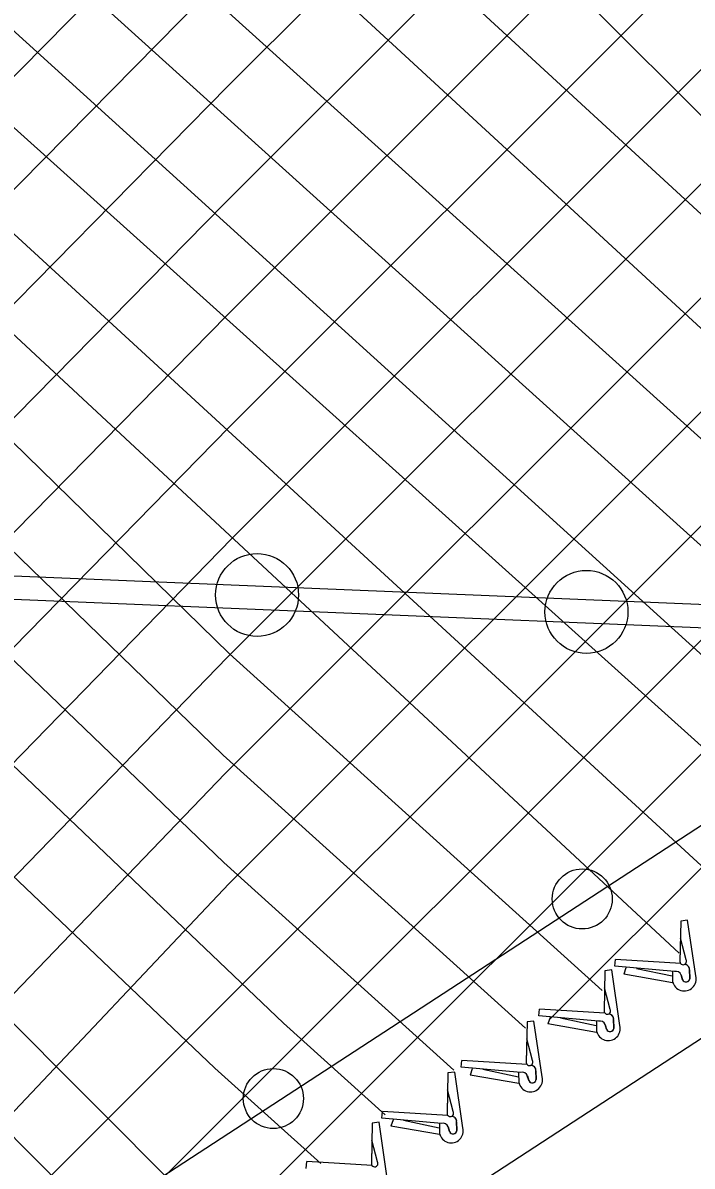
# Model space of a CAD drawing. Extents: x 0 to 2.85, y -0.1 to 1.83.
# Drawn here: x 2.6545 to 2.7018, y 0.9485 to 1.0293 of the extents above; entities that cross this region are included whole.
import ezdxf

# ---------------------------------------------------------------- set-up
doc = ezdxf.new("R2010")
doc.units = 0
doc.layers.add('sb_Chainlink Fence', color=7, linetype='Continuous')
doc.layers.add('sb_Existing Structural Steel', color=7, linetype='Continuous')

msp = doc.modelspace()

# ---------------------------------------------------------------- linework, layer by layer
at = {"layer": 'sb_Chainlink Fence'}
for p, q in [((2.6689947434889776, 1.0248453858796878), (2.735771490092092, 1.091622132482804)), ((2.668725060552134, 1.016514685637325), (2.738628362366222, 1.0864179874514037)), ((2.668934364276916, 1.0086629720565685), (2.7343422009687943, 1.0740708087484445)), ((2.669074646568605, 1.0007422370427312), (2.7357970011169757, 1.0674645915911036)), ((2.6692742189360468, 0.9928807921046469), (2.735805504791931, 1.059412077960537)), ((2.6706153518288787, 1.0545072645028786), (2.731641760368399, 0.993480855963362)), ((2.668928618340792, 0.9844741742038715), (2.7358140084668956, 1.0513595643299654)), ((2.6645795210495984, 1.0505859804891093), (2.7346303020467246, 0.9860710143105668)), ((2.6594704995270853, 1.0472720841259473), (2.7288875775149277, 0.983239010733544)), ((2.464827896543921, 0.8335021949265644), (2.673658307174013, 1.0456309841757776)), ((2.6536164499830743, 1.0439438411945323), (2.723792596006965, 0.9805476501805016)), ((2.66876508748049, 0.976249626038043), (2.7358225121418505, 1.0433070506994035)), ((2.649004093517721, 1.040563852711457), (2.7189965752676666, 0.977333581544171)), ((2.644188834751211, 1.03745930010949), (2.7140469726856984, 0.9740881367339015)), ((2.669026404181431, 0.9684499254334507), (2.735831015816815, 1.0352545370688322)), ((2.6395902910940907, 1.034712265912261), (2.7113435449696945, 0.9701477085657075)), ((2.464838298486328, 0.8254515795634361), (2.6688897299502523, 1.0328013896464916)), ((2.6349610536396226, 1.031724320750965), (2.705785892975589, 0.9666277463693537)), ((2.6304543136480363, 1.0289882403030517), (2.7008425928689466, 0.9635467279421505)), ((2.6262542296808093, 0.9176167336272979), (2.7358395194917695, 1.0272020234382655)), ((2.6262686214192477, 1.0265304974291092), (2.6690678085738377, 0.9847049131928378)), ((2.464848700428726, 0.8174009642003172), (2.6689947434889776, 1.0248453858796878)), ((2.6211776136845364, 1.0235505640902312), (2.6686295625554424, 0.977554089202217)), ((2.61637605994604, 1.0202671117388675), (2.6686701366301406, 0.9699707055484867)), ((2.6550202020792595, 0.93832168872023), (2.735848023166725, 1.0191495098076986)), ((2.611251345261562, 1.0173308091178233), (2.6728838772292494, 0.9586173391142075)), ((2.4730197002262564, 0.8175109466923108), (2.668725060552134, 1.016514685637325)), ((2.6090252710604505, 1.0115652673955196), (2.6680539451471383, 0.955433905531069)), ((2.60154787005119, 1.0109967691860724), (2.668156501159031, 0.9442015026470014)), ((2.6693539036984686, 0.9445943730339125), (2.7358565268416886, 1.0110969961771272)), ((2.49444924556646, 0.8308794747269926), (2.668934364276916, 1.0086629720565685)), ((2.596479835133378, 1.0079559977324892), (2.663340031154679, 0.9410262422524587)), ((2.6917116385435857, 0.9588910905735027), (2.7358650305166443, 1.0030444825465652)), ((2.5183610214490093, 0.8467302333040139), (2.669074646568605, 1.0007422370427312)), ((2.543663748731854, 0.8639719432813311), (2.6692742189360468, 0.9928807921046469)), ((2.5657197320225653, 0.8779669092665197), (2.668928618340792, 0.9844741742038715)), ((2.6690678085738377, 0.9847049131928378), (2.6953965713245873, 0.9609198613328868)), ((2.668987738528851, 0.9357626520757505), (2.73579574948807, 0.9793363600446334)), ((2.6686295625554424, 0.977554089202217), (2.6899895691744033, 0.9582577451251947)), ((2.5881606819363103, 0.8923468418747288), (2.66876508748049, 0.976249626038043)), ((2.6686701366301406, 0.9699707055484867), (2.684917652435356, 0.9552929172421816)), ((2.6110630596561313, 0.9071882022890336), (2.669026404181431, 0.9684499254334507)), ((2.7009560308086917, 0.9658233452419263), (2.7008963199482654, 0.9629536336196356)), ((2.7009560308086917, 0.9658233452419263), (2.7008973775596, 0.9629711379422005)), ((2.7014381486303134, 0.9658854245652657), (2.7009560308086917, 0.9658233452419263)), ((2.7020080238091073, 0.9619476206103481), (2.7014381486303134, 0.9658854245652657)), ((2.7013234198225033, 0.9630919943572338), (2.7009404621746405, 0.9646206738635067)), ((2.6962858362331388, 0.9626261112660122), (2.696337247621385, 0.9631040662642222)), ((2.7009555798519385, 0.9628262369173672), (2.696337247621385, 0.9631040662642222)), ((2.695592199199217, 0.9623180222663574), (2.6955324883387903, 0.9594483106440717)), ((2.695592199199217, 0.9623180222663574), (2.695533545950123, 0.9594658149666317)), ((2.696074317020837, 0.9623801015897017), (2.695592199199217, 0.9623180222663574)), ((2.6966441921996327, 0.9584422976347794), (2.696074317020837, 0.9623801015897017)), ((2.7005046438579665, 0.9622530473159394), (2.6962858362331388, 0.9626261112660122)), ((2.69695032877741, 0.9620845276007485), (2.69710559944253, 0.9625394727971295)), ((2.697827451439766, 0.9624826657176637), (2.7003506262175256, 0.9619455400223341)), ((2.7003566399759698, 0.962236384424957), (2.7003745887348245, 0.9615459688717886)), ((2.7003575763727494, 0.9622264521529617), (2.700374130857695, 0.9615431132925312)), ((2.701593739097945, 0.9618016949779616), (2.7015758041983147, 0.9623686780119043)), ((2.7015758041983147, 0.9623686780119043), (2.7015920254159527, 0.9617479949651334)), ((2.696930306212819, 0.9620840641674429), (2.700368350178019, 0.9614881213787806)), ((2.7003745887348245, 0.9615459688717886), (2.7003908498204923, 0.9614784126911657)), ((2.7003908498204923, 0.9614784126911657), (2.700413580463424, 0.961410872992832)), ((2.701071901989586, 0.9616811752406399), (2.7009698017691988, 0.9620172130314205)), ((2.7009769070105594, 0.9620084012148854), (2.7010673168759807, 0.9616867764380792)), ((2.695959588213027, 0.959586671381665), (2.695576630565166, 0.9611153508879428)), ((2.690922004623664, 0.9591207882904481), (2.69097341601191, 0.959598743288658)), ((2.6951408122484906, 0.9587477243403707), (2.690922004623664, 0.9591207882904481)), ((2.6955917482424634, 0.9593209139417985), (2.69097341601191, 0.959598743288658)), ((2.6915864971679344, 0.9585792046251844), (2.6917417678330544, 0.9590341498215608)), ((2.6924636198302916, 0.9589773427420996), (2.6949867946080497, 0.9584402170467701)), ((2.6728838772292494, 0.9586173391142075), (2.680071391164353, 0.9521242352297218)), ((2.6901005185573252, 0.9586942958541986), (2.690040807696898, 0.9558245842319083)), ((2.6901005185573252, 0.9586942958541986), (2.6900418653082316, 0.9558420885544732)), ((2.6905826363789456, 0.9587563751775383), (2.6901005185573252, 0.9586942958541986)), ((2.691152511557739, 0.9548185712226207), (2.6905826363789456, 0.9587563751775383)), ((2.6915664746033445, 0.9585787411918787), (2.695004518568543, 0.9579827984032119)), ((2.694992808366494, 0.9587310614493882), (2.6950107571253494, 0.9580406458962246)), ((2.6949937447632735, 0.9587211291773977), (2.6950102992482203, 0.9580377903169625)), ((2.695708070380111, 0.9581758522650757), (2.6956059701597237, 0.9585118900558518)), ((2.695613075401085, 0.9585030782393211), (2.6957034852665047, 0.9581814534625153)), ((2.6962299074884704, 0.9582963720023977), (2.6962119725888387, 0.9588633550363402)), ((2.6962119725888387, 0.9588633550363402), (2.6962281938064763, 0.9582426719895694)), ((2.6904679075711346, 0.9559629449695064), (2.6900849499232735, 0.9574916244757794)), ((2.6950107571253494, 0.9580406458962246), (2.6950270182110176, 0.9579730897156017)), ((2.6950270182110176, 0.9579730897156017), (2.695049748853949, 0.957905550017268)), ((2.68543032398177, 0.9554970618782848), (2.6854817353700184, 0.9559750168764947)), ((2.6901000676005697, 0.9556971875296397), (2.6854817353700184, 0.9559750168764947)), ((2.6680539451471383, 0.955433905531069), (2.6755262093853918, 0.9486835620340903)), ((2.684502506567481, 0.9550925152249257), (2.684442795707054, 0.9522228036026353)), ((2.684502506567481, 0.9550925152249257), (2.684443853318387, 0.9522403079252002)), ((2.6849846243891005, 0.95515459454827), (2.684502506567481, 0.9550925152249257)), ((2.685554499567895, 0.9512167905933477), (2.6849846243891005, 0.95515459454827)), ((2.6896491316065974, 0.9551239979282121), (2.68543032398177, 0.9554970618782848)), ((2.6860747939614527, 0.95495501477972), (2.6895128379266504, 0.9543590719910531)), ((2.686094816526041, 0.9549554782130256), (2.686250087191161, 0.9554104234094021)), ((2.686971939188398, 0.9553536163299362), (2.689495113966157, 0.9548164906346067)), ((2.689501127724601, 0.9551073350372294), (2.6895190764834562, 0.9544169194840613)), ((2.6895020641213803, 0.9550974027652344), (2.6895186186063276, 0.9544140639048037)), ((2.690216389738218, 0.9545521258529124), (2.6901142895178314, 0.9548881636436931)), ((2.6901213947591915, 0.9548793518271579), (2.690211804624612, 0.9545577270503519)), ((2.6907382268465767, 0.9546726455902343), (2.690720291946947, 0.9552396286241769)), ((2.690720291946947, 0.9552396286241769), (2.690736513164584, 0.9546189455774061)), ((2.6895190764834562, 0.9544169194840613), (2.6895353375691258, 0.9543493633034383)), ((2.6895353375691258, 0.9543493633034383), (2.689558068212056, 0.9542818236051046)), ((2.6848698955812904, 0.9523611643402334), (2.684486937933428, 0.9538898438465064)), ((2.6798323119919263, 0.9518952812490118), (2.6798837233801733, 0.9523732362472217)), ((2.684051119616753, 0.951522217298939), (2.6798323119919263, 0.9518952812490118)), ((2.6845020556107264, 0.9520954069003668), (2.6798837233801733, 0.9523732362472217)), ((2.680496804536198, 0.9513536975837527), (2.6806520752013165, 0.9518086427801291)), ((2.6813739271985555, 0.9517518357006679), (2.683897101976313, 0.9512147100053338)), ((2.6851402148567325, 0.9510708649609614), (2.6851222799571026, 0.9516378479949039)), ((2.6851222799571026, 0.9516378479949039), (2.685138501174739, 0.9510171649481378)), ((2.679157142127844, 0.9515426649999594), (2.6790974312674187, 0.9486729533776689)), ((2.679157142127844, 0.9515426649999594), (2.679098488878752, 0.9486904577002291)), ((2.679639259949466, 0.9516047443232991), (2.679157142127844, 0.9515426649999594)), ((2.6802091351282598, 0.9476669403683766), (2.679639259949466, 0.9516047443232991)), ((2.6804767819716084, 0.9513532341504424), (2.683914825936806, 0.9507572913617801)), ((2.6839031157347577, 0.9515055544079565), (2.6839210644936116, 0.950815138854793)), ((2.6839040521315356, 0.9514956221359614), (2.6839206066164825, 0.9508122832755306)), ((2.6839210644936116, 0.950815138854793), (2.6839373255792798, 0.9507475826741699)), ((2.684618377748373, 0.9509503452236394), (2.6845162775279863, 0.9512863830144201)), ((2.6845233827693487, 0.9512775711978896), (2.6846137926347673, 0.9509559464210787)), ((2.6795245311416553, 0.9488113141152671), (2.679141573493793, 0.95033999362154)), ((2.6839373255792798, 0.9507475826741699), (2.6839600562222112, 0.9506800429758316)), ((2.6744869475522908, 0.9483454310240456), (2.6745383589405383, 0.9488233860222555)), ((2.679156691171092, 0.9485455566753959), (2.6745383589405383, 0.9488233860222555))]:
    msp.add_line(p, q, dxfattribs=at)
for centre, radius, start, end in [((2.7011276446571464, 0.9629708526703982), 0.00023022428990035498, 180.70028160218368, 31.7483786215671), ((2.7006138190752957, 0.9618922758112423), 0.000376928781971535, 18.162104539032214, 106.83665311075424), ((2.7012250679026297, 0.9623972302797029), 0.00035189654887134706, 355.34600501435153, 93.91317747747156), ((2.701231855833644, 0.9624038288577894), 0.0003459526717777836, 1.8804797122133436, 94.68407232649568), ((2.7011962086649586, 0.9617246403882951), 0.0008418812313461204, 192.4519501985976, 15.358603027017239), ((2.7013210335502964, 0.9617914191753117), 0.00027444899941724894, 202.41317715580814, 350.89621820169), ((2.7013209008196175, 0.9617930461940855), 0.00027297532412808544, 204.19357541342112, 1.8156284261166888), ((2.695763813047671, 0.9594655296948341), 0.00023022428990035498, 180.70028160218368, 31.7483786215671), ((2.6958612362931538, 0.958891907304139), 0.00035189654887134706, 355.34600501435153, 93.91317747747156), ((2.695868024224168, 0.9588985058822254), 0.0003459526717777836, 1.8804797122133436, 94.68407232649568), ((2.695832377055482, 0.958219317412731), 0.0008418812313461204, 192.4519501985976, 15.358603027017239), ((2.69524998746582, 0.9583869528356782), 0.000376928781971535, 18.162104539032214, 106.83665311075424), ((2.695957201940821, 0.9582860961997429), 0.00027444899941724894, 202.41317715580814, 350.89621820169), ((2.6959570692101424, 0.9582877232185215), 0.00027297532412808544, 204.19357541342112, 1.8156284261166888), ((2.690272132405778, 0.9558418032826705), 0.00023022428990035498, 180.70028160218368, 31.7483786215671), ((2.6897583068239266, 0.9547632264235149), 0.000376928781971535, 18.162104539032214, 106.83665311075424), ((2.690369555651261, 0.9552681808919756), 0.00035189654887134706, 355.34600501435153, 93.91317747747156), ((2.6903763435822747, 0.9552747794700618), 0.0003459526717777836, 1.8804797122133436, 94.68407232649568), ((2.6903406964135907, 0.9545955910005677), 0.0008418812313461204, 192.4519501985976, 15.358603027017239), ((2.6904655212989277, 0.9546623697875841), 0.00027444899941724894, 202.41317715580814, 350.89621820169), ((2.690465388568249, 0.9546639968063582), 0.00027297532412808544, 204.19357541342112, 1.8156284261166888), ((2.684674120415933, 0.9522400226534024), 0.00023022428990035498, 180.70028160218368, 31.7483786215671), ((2.6847715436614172, 0.9516664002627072), 0.00035189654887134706, 355.34600501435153, 93.91317747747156), ((2.6847783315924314, 0.9516729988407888), 0.0003459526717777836, 1.8804797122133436, 94.68407232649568), ((2.6847426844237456, 0.9509938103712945), 0.0008418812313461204, 192.4519501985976, 15.358603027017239), ((2.6841602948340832, 0.9511614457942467), 0.000376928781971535, 18.162104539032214, 106.83665311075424), ((2.6848675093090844, 0.9510605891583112), 0.00027444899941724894, 202.41317715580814, 350.89621820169), ((2.6848673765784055, 0.9510622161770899), 0.00027297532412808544, 204.19357541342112, 1.8156284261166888), ((2.679328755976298, 0.9486901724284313), 0.00023022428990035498, 180.70028160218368, 31.7483786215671)]:
    msp.add_arc(centre, radius, start, end, dxfattribs=at)
at = {"layer": 'sb_Existing Structural Steel'}
for p, q in [((2.6174734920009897, 0.9917334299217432), (2.7027848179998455, 0.9881986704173)), ((2.6664060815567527, 0.9491219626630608), (2.730409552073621, 0.990866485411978)), ((2.6174695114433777, 0.9900885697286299), (2.702734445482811, 0.9865476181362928)), ((2.4649155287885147, 0.8185575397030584), (2.6664060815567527, 0.9491219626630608))]:
    msp.add_line(p, q, dxfattribs=at)
for centre, radius in [((2.671025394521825, 0.9888634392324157), 0.002929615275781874), ((2.6942873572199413, 0.9876691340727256), 0.002929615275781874), ((2.6939937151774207, 0.9673858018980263), 0.0021204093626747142), ((2.6721750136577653, 0.9532805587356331), 0.0021204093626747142)]:
    msp.add_circle(centre, radius, dxfattribs=at)

doc.saveas('drawing.dxf')
